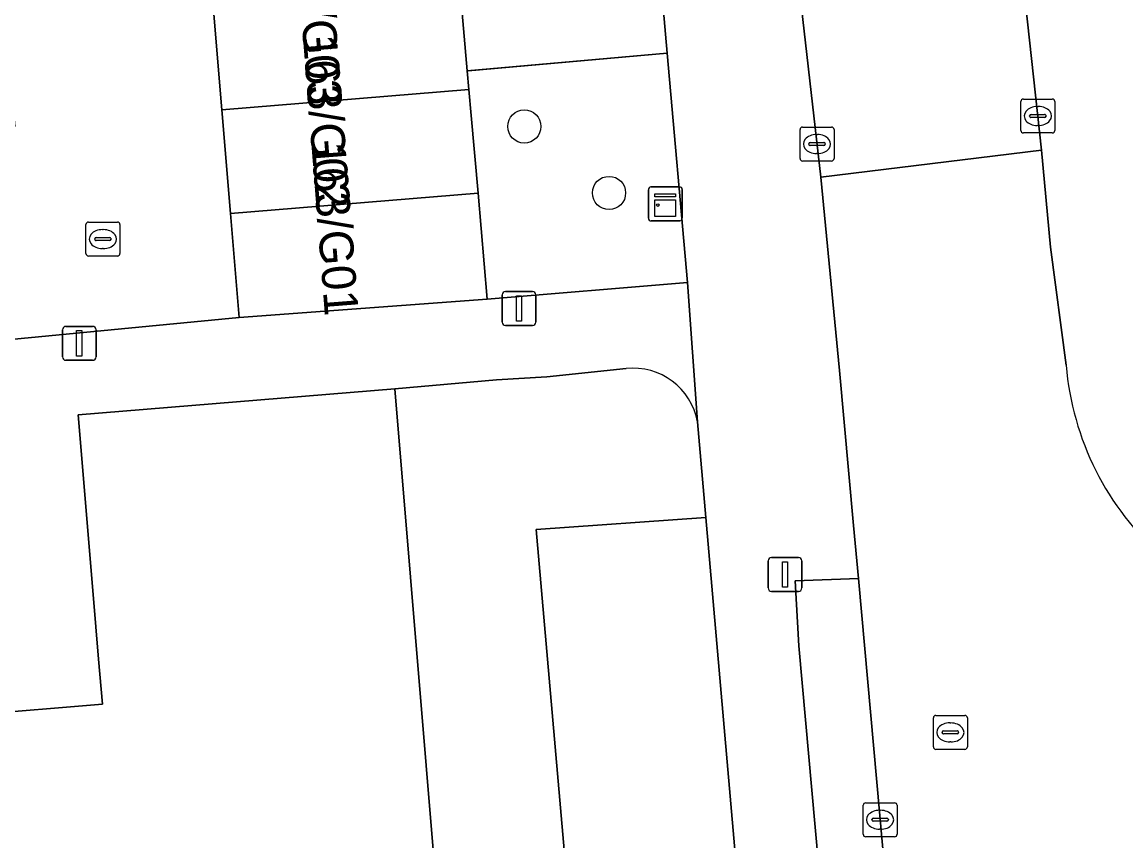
# Model space of a CAD drawing. Extents: x 162989 to 165008, y 383432 to 384338.
# Drawn here: x 164293.83 to 164326.35, y 383892.69 to 383916.8 of the extents above; entities that cross this region are included whole.
import ezdxf

# ---------------------------------------------------------------- set-up
doc = ezdxf.new("R2010")
doc.units = 0
for name, color, linetype in [('IMGEO_Boom', 7, 'Continuous'), ('IMGEO_Groenvoorziening', 7, 'Continuous'), ('IMGEO_Hek', 7, 'Continuous'), ('IMGEO_Kast', 7, 'Continuous'), ('IMGEO_Kolk', 7, 'Continuous'), ('IMGEO_Lichtmast', 7, 'Continuous'), ('IMGEO_Pand', 7, 'Continuous'), ('IMGEO_Pand_nummerreeks', 7, 'Continuous'), ('IMGEO_Parkeervlak_open', 7, 'Continuous'), ('IMGEO_Rijbaan_lokaal_open', 7, 'Continuous'), ('IMGEO_Rioolput', 7, 'Continuous'), ('IMGEO_Voetpad_open', 7, 'Continuous')]:
    doc.layers.add(name, color=color, linetype=linetype)

msp = doc.modelspace()

# ---------------------------------------------------------------- linework, layer by layer
at = {"layer": 'IMGEO_Boom'}
for centre in [(164308.624, 383913.727), (164311.121, 383911.768)]:
    msp.add_circle(centre, 0.489, dxfattribs=at)
at = {"layer": 'IMGEO_Groenvoorziening'}
for points in [[(164312.069, 383924.637), (164306.163, 383924.072), (164306.171, 383923.98), (164306.445, 383920.926), (164306.72, 383917.872), (164306.945, 383915.365), (164312.836, 383915.887)], [(164312.836, 383915.887), (164306.945, 383915.365), (164306.994, 383914.819), (164307.063, 383914.047), (164307.261, 383911.765), (164307.531, 383908.638), (164313.429, 383909.127)]]:
    msp.add_lwpolyline(points, close=True, dxfattribs=at)
for points in [[(164311.621, 383906.595), (164309.285, 383906.355), (164307.801, 383906.262), (164304.812, 383906.003), (164307.113, 383878.271), (164304.123, 383878.023), (164304.31, 383875.425), (164295.181, 383874.701), (164294.997, 383877.265), (164276.472, 383875.728), (164274.745, 383896.542)], [(164271.417, 383894.215), (164273.539, 383869.365), (164309.188, 383872.569), (164310.019, 383872.973), (164310.684, 383873.614), (164311.118, 383874.429), (164311.279, 383875.468), (164308.972, 383901.858), (164313.975, 383902.213), (164313.728, 383905.024)], [(164317.115, 383866.231), (164313.975, 383902.213), (164308.972, 383901.858), (164311.279, 383875.468), (164311.118, 383874.429), (164310.684, 383873.614), (164310.019, 383872.973), (164309.188, 383872.569), (164273.539, 383869.365), (164274.024, 383863.683)]]:
    msp.add_lwpolyline(points, dxfattribs=at)
msp.add_arc((164311.834, 383904.682), 1.925, 10.2271, 96.3557, dxfattribs=at)
at = {"layer": 'IMGEO_Hek'}
msp.add_lwpolyline([(164306.974, 383915.368), (164312.836, 383915.887)], dxfattribs=at)
at = {"layer": 'IMGEO_Kast'}
for p, q in [((164312.355, 383911.947), (164313.196, 383911.947)), ((164313.196, 383911.947), (164312.355, 383911.947)), ((164312.28, 383911.022), (164312.28, 383911.863)), ((164312.28, 383911.863), (164312.28, 383911.022)), ((164313.28, 383911.872), (164313.28, 383911.031)), ((164313.28, 383911.031), (164313.28, 383911.872)), ((164313.205, 383910.947), (164312.364, 383910.947)), ((164312.364, 383910.947), (164313.205, 383910.947))]:
    msp.add_line(p, q, dxfattribs=at)
for points in [[(164312.475, 383911.737), (164313.075, 383911.737), (164313.075, 383911.652), (164312.475, 383911.652), (164312.475, 383911.737)], [(164312.475, 383911.562), (164313.075, 383911.562), (164313.075, 383911.073), (164312.475, 383911.073), (164312.475, 383911.562)]]:
    msp.add_lwpolyline(points, dxfattribs=at)
msp.add_circle((164312.559, 383911.411), 0.0377, dxfattribs=at)
for centre, start, end in [((164312.358, 383911.869), 92.4484, 184.2845), ((164312.358, 383911.869), 92.4484, 184.2845), ((164313.202, 383911.869), 2.4484, 94.2845), ((164313.202, 383911.869), 2.4484, 94.2845), ((164312.358, 383911.025), 182.4484, 274.2845), ((164312.358, 383911.025), 182.4484, 274.2845), ((164313.202, 383911.025), 272.4484, 4.2845), ((164313.202, 383911.025), 272.4484, 4.2845)]:
    msp.add_arc(centre, 0.0779, start, end, dxfattribs=at)
at = {"layer": 'IMGEO_Kolk'}
for p, q in [((164323.33, 383914.534), (164324.182, 383914.534)), ((164323.255, 383913.608), (164323.255, 383914.46)), ((164323.743, 383914.314), (164323.768, 383914.314)), ((164324.256, 383914.46), (164324.256, 383913.608)), ((164323.514, 383914.028), (164323.514, 383914.04)), ((164323.952, 383913.991), (164323.554, 383913.991)), ((164323.557, 383914.077), (164323.955, 383914.077)), ((164323.998, 383914.04), (164323.998, 383914.028)), ((164316.749, 383912.782), (164316.749, 383913.634)), ((164316.824, 383913.708), (164317.676, 383913.708)), ((164317.75, 383913.634), (164317.75, 383912.782)), ((164324.182, 383913.534), (164323.33, 383913.534)), ((164323.766, 383913.754), (164323.741, 383913.754)), ((164317.008, 383913.202), (164317.008, 383913.214)), ((164317.051, 383913.251), (164317.449, 383913.251)), ((164317.237, 383913.488), (164317.262, 383913.488)), ((164317.492, 383913.214), (164317.492, 383913.202)), ((164317.446, 383913.165), (164317.048, 383913.165)), ((164317.26, 383912.928), (164317.235, 383912.928)), ((164317.676, 383912.708), (164316.824, 383912.708)), ((164318.608, 383892.882), (164318.608, 383893.734)), ((164318.683, 383893.808), (164319.535, 383893.808)), ((164319.609, 383893.734), (164319.609, 383892.882)), ((164319.096, 383893.588), (164319.121, 383893.588)), ((164318.867, 383893.302), (164318.867, 383893.314)), ((164319.305, 383893.265), (164318.907, 383893.265)), ((164318.91, 383893.351), (164319.308, 383893.351)), ((164319.119, 383893.028), (164319.094, 383893.028)), ((164319.351, 383893.314), (164319.351, 383893.302)), ((164319.535, 383892.808), (164318.683, 383892.808))]:
    msp.add_line(p, q, dxfattribs=at)
for points in [[(164323.33, 383914.534), (164324.182, 383914.534)], [(164323.255, 383913.608), (164323.255, 383914.46)], [(164324.256, 383914.46), (164324.256, 383913.608)], [(164316.749, 383912.782), (164316.749, 383913.634)], [(164316.824, 383913.708), (164317.676, 383913.708)], [(164317.75, 383913.634), (164317.75, 383912.782)], [(164324.182, 383913.534), (164323.33, 383913.534)], [(164317.676, 383912.708), (164316.824, 383912.708)], [(164318.608, 383892.882), (164318.608, 383893.734)], [(164318.683, 383893.808), (164319.535, 383893.808)], [(164319.609, 383893.734), (164319.609, 383892.882)], [(164319.535, 383892.808), (164318.683, 383892.808)]]:
    msp.add_lwpolyline(points, dxfattribs=at)
for centre, radius, start, end in [((164323.332, 383914.458), 0.0765, 91.552, 178.448), ((164323.332, 383914.458), 0.0765, 91.552, 178.448), ((164324.18, 383914.458), 0.0765, 1.552, 88.448), ((164324.18, 383914.458), 0.0765, 1.552, 88.448), ((164323.554, 383914.037), 0.0403, 85.8775, 175.7526), ((164323.551, 383914.027), 0.0366, 178.938, 274.7102), ((164323.955, 383914.034), 0.043, 264.8664, 352.4533), ((164323.959, 383914.039), 0.0386, 1.7309, 96.639), ((164316.826, 383913.632), 0.0765, 91.552, 178.448), ((164316.826, 383913.632), 0.0765, 91.552, 178.448), ((164317.674, 383913.632), 0.0765, 1.552, 88.448), ((164317.674, 383913.632), 0.0765, 1.552, 88.448), ((164323.332, 383913.61), 0.0765, 181.552, 268.448), ((164323.332, 383913.61), 0.0765, 181.552, 268.448), ((164324.18, 383913.61), 0.0765, 271.552, 358.448), ((164324.18, 383913.61), 0.0765, 271.552, 358.448), ((164317.048, 383913.211), 0.0403, 85.8775, 175.7526), ((164317.045, 383913.201), 0.0366, 178.938, 274.7102), ((164317.449, 383913.208), 0.043, 264.8664, 352.4533), ((164317.453, 383913.213), 0.0386, 1.7309, 96.639), ((164316.826, 383912.784), 0.0765, 181.552, 268.448), ((164316.826, 383912.784), 0.0765, 181.552, 268.448), ((164317.674, 383912.784), 0.0765, 271.552, 358.448), ((164317.674, 383912.784), 0.0765, 271.552, 358.448), ((164318.685, 383893.732), 0.0765, 91.552, 178.448), ((164318.685, 383893.732), 0.0765, 91.552, 178.448), ((164319.533, 383893.732), 0.0765, 1.552, 88.448), ((164319.533, 383893.732), 0.0765, 1.552, 88.448), ((164318.907, 383893.311), 0.0403, 85.8775, 175.7526), ((164319.312, 383893.313), 0.0386, 1.7309, 96.639), ((164318.904, 383893.301), 0.0366, 178.938, 274.7102), ((164319.308, 383893.308), 0.043, 264.8664, 352.4533), ((164318.685, 383892.884), 0.0765, 181.552, 268.448), ((164318.685, 383892.884), 0.0765, 181.552, 268.448), ((164319.533, 383892.884), 0.0765, 271.552, 358.448), ((164319.533, 383892.884), 0.0765, 271.552, 358.448)]:
    msp.add_arc(centre, radius, start, end, dxfattribs=at)
for centre, major_axis, ratio, start_param, end_param in [((164323.742, 383914.034), (-0.387, 0.002), 0.722429, 4.712389, 7.853982), ((164323.767, 383914.034), (-0.39, 0.002), 0.717154, 1.570796, 4.712389), ((164317.236, 383913.208), (-0.387, 0.002), 0.722429, 4.712389, 7.853982), ((164317.261, 383913.208), (-0.39, 0.002), 0.717154, 1.570796, 4.712389), ((164319.095, 383893.308), (-0.387, 0.002), 0.722429, 4.712389, 7.853982), ((164319.12, 383893.308), (-0.39, 0.002), 0.717154, 1.570796, 4.712389)]:
    msp.add_ellipse(centre, major_axis=major_axis, ratio=ratio, start_param=start_param, end_param=end_param, dxfattribs=at)
at = {"layer": 'IMGEO_Lichtmast'}
for p, q in [((164307.973, 383907.965), (164307.973, 383908.765)), ((164307.973, 383908.765), (164307.973, 383907.965)), ((164308.073, 383908.865), (164308.863, 383908.865)), ((164308.863, 383908.865), (164308.073, 383908.865)), ((164308.963, 383908.765), (164308.963, 383907.965)), ((164308.963, 383907.965), (164308.963, 383908.765)), ((164295.014, 383906.939), (164295.014, 383907.739)), ((164295.014, 383907.739), (164295.014, 383906.939)), ((164295.114, 383907.839), (164295.904, 383907.839)), ((164295.904, 383907.839), (164295.114, 383907.839)), ((164296.004, 383907.739), (164296.004, 383906.939)), ((164296.004, 383906.939), (164296.004, 383907.739)), ((164308.863, 383907.865), (164308.073, 383907.865)), ((164308.073, 383907.865), (164308.863, 383907.865)), ((164295.904, 383906.839), (164295.114, 383906.839)), ((164295.114, 383906.839), (164295.904, 383906.839)), ((164315.809, 383900.134), (164315.809, 383900.934)), ((164315.809, 383900.934), (164315.809, 383900.134)), ((164315.909, 383901.034), (164316.699, 383901.034)), ((164316.699, 383901.034), (164315.909, 383901.034)), ((164316.799, 383900.934), (164316.799, 383900.134)), ((164316.799, 383900.134), (164316.799, 383900.934)), ((164316.699, 383900.034), (164315.909, 383900.034)), ((164315.909, 383900.034), (164316.699, 383900.034))]:
    msp.add_line(p, q, dxfattribs=at)
for points in [[(164308.393, 383908.74), (164308.543, 383908.74), (164308.543, 383907.99), (164308.393, 383907.99), (164308.393, 383908.74)], [(164295.434, 383907.714), (164295.584, 383907.714), (164295.584, 383906.964), (164295.434, 383906.964), (164295.434, 383907.714)], [(164316.229, 383900.909), (164316.379, 383900.909), (164316.379, 383900.159), (164316.229, 383900.159), (164316.229, 383900.909)]]:
    msp.add_lwpolyline(points, dxfattribs=at)
for centre, start, end in [((164308.073, 383908.765), 90, 180), ((164308.073, 383908.765), 90, 180), ((164308.863, 383908.765), 0, 90), ((164308.863, 383908.765), 360, 90), ((164295.114, 383907.739), 90, 180), ((164295.114, 383907.739), 90, 180), ((164295.904, 383907.739), 0, 90), ((164295.904, 383907.739), 360, 90), ((164308.073, 383907.965), 180, 270), ((164308.073, 383907.965), 180, 270), ((164308.863, 383907.965), 270, 0), ((164308.863, 383907.965), 270, 0), ((164295.114, 383906.939), 180, 270), ((164295.114, 383906.939), 180, 270), ((164295.904, 383906.939), 270, 0), ((164295.904, 383906.939), 270, 0), ((164315.909, 383900.934), 90, 180), ((164315.909, 383900.934), 90, 180), ((164316.699, 383900.934), 0, 90), ((164316.699, 383900.934), 360, 90), ((164315.909, 383900.134), 180, 270), ((164315.909, 383900.134), 180, 270), ((164316.699, 383900.134), 270, 0), ((164316.699, 383900.134), 270, 0)]:
    msp.add_arc(centre, 0.1, start, end, dxfattribs=at)
at = {"layer": 'IMGEO_Pand'}
for points in [[(164306.72, 383917.872), (164299.457, 383917.27), (164299.711, 383914.215), (164306.994, 383914.819), (164306.945, 383915.365)], [(164306.994, 383914.819), (164299.711, 383914.215), (164299.964, 383911.16), (164307.261, 383911.765), (164307.063, 383914.047)], [(164307.261, 383911.765), (164299.964, 383911.16), (164300.218, 383908.104), (164307.531, 383908.638)], [(164284.046, 383897.183), (164284.035, 383897.313), (164274.745, 383896.542), (164276.472, 383875.728), (164294.997, 383877.265), (164304.123, 383878.023), (164307.113, 383878.271), (164304.812, 383906.003), (164295.481, 383905.229), (164295.924, 383899.945), (164296.082, 383898.042), (164296.192, 383896.714), (164288.624, 383896.086), (164288.762, 383894.411), (164286.958, 383894.261), (164286.708, 383897.264), (164286.696, 383897.412)]]:
    msp.add_lwpolyline(points, close=True, dxfattribs=at)
at = {"layer": 'IMGEO_Parkeervlak_open'}
msp.add_lwpolyline([(164318.468, 383900.415), (164316.602, 383900.342), (164316.711, 383898.434), (164319.225, 383870.529), (164321.144, 383870.751)], close=True, dxfattribs=at)
at = {"layer": 'IMGEO_Rijbaan_lokaal_open'}
for points in [[(164303.948, 384052.408), (164304.907, 384044.824), (164305.174, 384042.345), (164307.085, 384025.327), (164308.636, 384009.259), (164312.458, 383965.638), (164312.756, 383962.237), (164314.65, 383940.623), (164315.487, 383930.342), (164316.375, 383920.84), (164317.362, 383912.233), (164323.866, 383913.03), (164322.922, 383921.677), (164322.082, 383930.927), (164319.281, 383962.764), (164318.979, 383966.201), (164315.312, 384007.879)], [(164299.711, 383914.215), (164299.457, 383917.27), (164299.203, 383920.325), (164298.95, 383923.38), (164298.696, 383926.435), (164298.443, 383929.49), (164298.189, 383932.546), (164297.99, 383934.938), (164291.809, 383934.402), (164292.149, 383929.857), (164270.998, 383927.971), (164271.468, 383922.299), (164271.497, 383921.948), (164292.698, 383923.873), (164293.614, 383913.721), (164272.412, 383911.746), (164272.994, 383905.242), (164273.804, 383905.326), (164275.685, 383905.52), (164283.235, 383906.366), (164291.18, 383907.122)], [(164291.643, 383907.275), (164300.218, 383908.104), (164299.964, 383911.16), (164299.711, 383914.215)], [(164324.59, 383906.693), (164324.126, 383910.174), (164323.866, 383913.03), (164317.362, 383912.233), (164317.916, 383906.542), (164318.328, 383901.972), (164318.468, 383900.415), (164321.144, 383870.751), (164321.401, 383867.758)]]:
    msp.add_lwpolyline(points, dxfattribs=at)
msp.add_arc((164333.055, 383907.406), 8.495, 184.8175, 228.4991, dxfattribs=at)
at = {"layer": 'IMGEO_Rioolput'}
for p, q in [((164295.706, 383909.983), (164295.706, 383910.835)), ((164295.781, 383910.909), (164296.633, 383910.909)), ((164296.194, 383910.689), (164296.219, 383910.689)), ((164296.707, 383910.835), (164296.707, 383909.983)), ((164295.965, 383910.403), (164295.965, 383910.415)), ((164296.403, 383910.366), (164296.005, 383910.366)), ((164296.008, 383910.452), (164296.406, 383910.452)), ((164296.449, 383910.415), (164296.449, 383910.403)), ((164296.217, 383910.129), (164296.192, 383910.129)), ((164296.633, 383909.909), (164295.781, 383909.909)), ((164320.678, 383895.455), (164320.678, 383896.307)), ((164320.753, 383896.381), (164321.605, 383896.381)), ((164321.679, 383896.307), (164321.679, 383895.455)), ((164321.166, 383896.161), (164321.191, 383896.161)), ((164320.937, 383895.875), (164320.937, 383895.887)), ((164321.375, 383895.838), (164320.977, 383895.838)), ((164320.98, 383895.924), (164321.378, 383895.924)), ((164321.421, 383895.887), (164321.421, 383895.875)), ((164321.605, 383895.381), (164320.753, 383895.381)), ((164321.189, 383895.601), (164321.164, 383895.601))]:
    msp.add_line(p, q, dxfattribs=at)
for points in [[(164295.706, 383909.983), (164295.706, 383910.835)], [(164295.781, 383910.909), (164296.633, 383910.909)], [(164296.707, 383910.835), (164296.707, 383909.983)], [(164296.633, 383909.909), (164295.781, 383909.909)], [(164320.678, 383895.455), (164320.678, 383896.307)], [(164320.753, 383896.381), (164321.605, 383896.381)], [(164321.679, 383896.307), (164321.679, 383895.455)], [(164321.605, 383895.381), (164320.753, 383895.381)]]:
    msp.add_lwpolyline(points, dxfattribs=at)
for centre, radius, start, end in [((164295.783, 383910.833), 0.0765, 91.552, 178.448), ((164295.783, 383910.833), 0.0765, 91.552, 178.448), ((164296.631, 383910.833), 0.0765, 1.552, 88.448), ((164296.631, 383910.833), 0.0765, 1.552, 88.448), ((164296.005, 383910.412), 0.0403, 85.8775, 175.7526), ((164296.002, 383910.402), 0.0366, 178.938, 274.7102), ((164296.406, 383910.409), 0.043, 264.8664, 352.4533), ((164296.41, 383910.414), 0.0386, 1.7309, 96.639), ((164295.783, 383909.985), 0.0765, 181.552, 268.448), ((164295.783, 383909.985), 0.0765, 181.552, 268.448), ((164296.631, 383909.985), 0.0765, 271.552, 358.448), ((164296.631, 383909.985), 0.0765, 271.552, 358.448), ((164320.755, 383896.305), 0.0765, 91.552, 178.448), ((164320.755, 383896.305), 0.0765, 91.552, 178.448), ((164321.603, 383896.305), 0.0765, 1.552, 88.448), ((164321.603, 383896.305), 0.0765, 1.552, 88.448), ((164320.977, 383895.884), 0.0403, 85.8775, 175.7526), ((164320.974, 383895.874), 0.0366, 178.938, 274.7102), ((164321.378, 383895.881), 0.043, 264.8664, 352.4533), ((164321.382, 383895.886), 0.0386, 1.7309, 96.639), ((164320.755, 383895.457), 0.0765, 181.552, 268.448), ((164320.755, 383895.457), 0.0765, 181.552, 268.448), ((164321.603, 383895.457), 0.0765, 271.552, 358.448), ((164321.603, 383895.457), 0.0765, 271.552, 358.448)]:
    msp.add_arc(centre, radius, start, end, dxfattribs=at)
for centre, major_axis, ratio, start_param, end_param in [((164296.193, 383910.409), (-0.387, 0.002), 0.722429, 4.712389, 7.853982), ((164296.218, 383910.409), (-0.39, 0.002), 0.717154, 1.570796, 4.712389), ((164321.165, 383895.881), (-0.387, 0.002), 0.722429, 4.712389, 7.853982), ((164321.19, 383895.881), (-0.39, 0.002), 0.717154, 1.570796, 4.712389)]:
    msp.add_ellipse(centre, major_axis=major_axis, ratio=ratio, start_param=start_param, end_param=end_param, dxfattribs=at)
at = {"layer": 'IMGEO_Voetpad_open'}
for points in [[(164309.619, 384064.739), (164310.154, 384060.395), (164310.857, 384053.678), (164312.131, 384040.85), (164315.312, 384007.879), (164318.979, 383966.201), (164319.281, 383962.764), (164322.082, 383930.927), (164322.922, 383921.677), (164323.866, 383913.03), (164324.126, 383910.174), (164324.59, 383906.693)], [(164314.65, 383940.623), (164312.756, 383962.237), (164312.458, 383965.638), (164308.636, 384009.259), (164304.479, 384010.176), (164305.459, 384000.449), (164306.559, 383987.731), (164307.7, 383976.698), (164308.433, 383968.687), (164308.664, 383965.869), (164308.709, 383965.318), (164308.987, 383961.924), (164309.037, 383961.321), (164309.165, 383959.76), (164309.846, 383951.777), (164310.616, 383942.636), (164310.744, 383939.756), (164312.069, 383924.637), (164312.836, 383915.887), (164313.429, 383909.127), (164313.728, 383905.024), (164313.975, 383902.213), (164317.115, 383866.231), (164319.438, 383861.849)], [(164321.401, 383867.758), (164321.144, 383870.751), (164319.225, 383870.529), (164316.711, 383898.434), (164316.602, 383900.342), (164318.468, 383900.415), (164318.328, 383901.972), (164317.916, 383906.542), (164317.362, 383912.233), (164316.375, 383920.84), (164315.487, 383930.342), (164314.65, 383940.623)], [(164313.728, 383905.024), (164313.429, 383909.127), (164307.531, 383908.638), (164300.218, 383908.104), (164291.643, 383907.275)], [(164295.481, 383905.229), (164304.812, 383906.003), (164307.801, 383906.262), (164309.285, 383906.355), (164311.621, 383906.595)], [(164275.685, 383905.52), (164273.804, 383905.326), (164274.745, 383896.542), (164284.035, 383897.313), (164284.046, 383897.183), (164286.696, 383897.412), (164286.708, 383897.264), (164286.958, 383894.261), (164288.762, 383894.411), (164288.624, 383896.086), (164296.192, 383896.714), (164296.082, 383898.042), (164295.924, 383899.945), (164295.481, 383905.229)]]:
    msp.add_lwpolyline(points, dxfattribs=at)
for centre, radius, start, end in [((164333.055, 383907.406), 8.495, 184.8175, 228.4991), ((164311.834, 383904.682), 1.925, 10.2271, 96.3557)]:
    msp.add_arc(centre, radius, start, end, dxfattribs=at)

# ---------------------------------------------------------------- texts
at = {"layer": 'IMGEO_Pand_nummerreeks'}
for s, p in [('163/G03', (164301.857, 383919.441)), ('163/G02', (164302.097, 383916.399)), ('163/G01', (164302.347, 383913.236))]:
    msp.add_text(s, height=1, rotation=274.5204, dxfattribs=at).set_placement(p)

doc.saveas('drawing.dxf')
